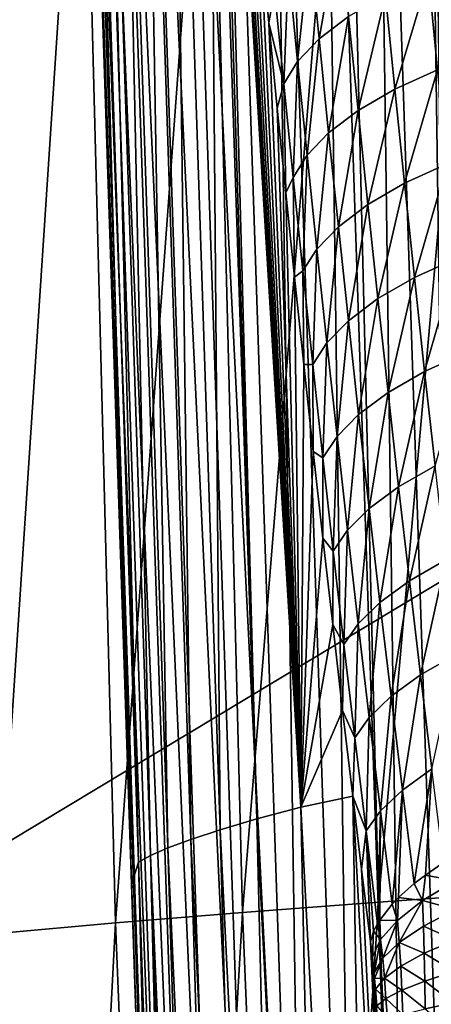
# Model space of a CAD drawing. Header units: metres. Extents: x -104 to 104, y -68 to 90.
# Tile 225 of 656: x -20.74 to -19.56, y 11.76 to 14.58. Entities that reach past the tile are written whole.
import ezdxf

# ---------------------------------------------------------------- set-up
doc = ezdxf.new("R2010")
doc.units = ezdxf.units.M
doc.layers.add('solid_FIT-BATH-153_SW0002', color=7, linetype='CONTINUOUS')

msp = doc.modelspace()

# ---------------------------------------------------------------- linework, layer by layer
at = {"layer": 'solid_FIT-BATH-153_SW0002'}
for points in [[(-20.029293, 17.004145, 12.947009), (-19.919287, 9.499231, 12.772763), (-20.17013, 17.000233, 12.861816)], [(-19.880835, 17.008606, 13.006645), (-19.778429, 9.502775, 12.857907), (-20.029293, 17.004145, 12.947009)], [(-20.029293, 17.004145, 12.947009), (-19.778429, 9.502775, 12.857907), (-19.919287, 9.499231, 12.772763)], [(-19.730785, 17.013411, 13.040672), (-19.629957, 9.506917, 12.917526), (-19.880835, 17.008606, 13.006645)], [(-19.880835, 17.008606, 13.006645), (-19.629957, 9.506917, 12.917526), (-19.778429, 9.502775, 12.857907)], [(-19.730785, 17.013411, 13.040672), (-19.585253, 16.991005, 13.05107), (-19.479904, 9.511457, 12.951573)], [(-19.730785, 17.013411, 13.040672), (-19.479904, 9.511457, 12.951573), (-19.629957, 9.506917, 12.917526)], [(-20.575834, 16.993862, 12.183574), (-20.32519, 9.494848, 12.094956), (-20.584486, 16.990541, 12.037413)], [(-20.574217, 16.680752, 12.034065), (-20.584486, 16.990541, 12.037413), (-20.32519, 9.494848, 12.094956)], [(-20.575834, 16.993862, 12.183574), (-20.293209, 9.493887, 12.245358), (-20.32519, 9.494848, 12.094956)], [(-20.543894, 16.993261, 12.334049), (-20.293209, 9.493887, 12.245358), (-20.575834, 16.993862, 12.183574)], [(-20.486359, 16.993565, 12.483325), (-20.23563, 9.493793, 12.394542), (-20.543894, 16.993261, 12.334049)], [(-20.543894, 16.993261, 12.334049), (-20.23563, 9.493793, 12.394542), (-20.293209, 9.493887, 12.245358)], [(-20.4032, 16.994837, 12.625365), (-20.152426, 9.494652, 12.536481), (-20.486359, 16.993565, 12.483325)], [(-20.486359, 16.993565, 12.483325), (-20.152426, 9.494652, 12.536481), (-20.23563, 9.493793, 12.394542)], [(-20.296743, 16.997074, 12.753522), (-20.045931, 9.496472, 12.664544), (-20.4032, 16.994837, 12.625365)], [(-20.4032, 16.994837, 12.625365), (-20.045931, 9.496472, 12.664544), (-20.152426, 9.494652, 12.536481)], [(-20.17013, 17.000233, 12.861816), (-19.919287, 9.499231, 12.772763), (-20.296743, 16.997074, 12.753522)], [(-20.296743, 16.997074, 12.753522), (-19.919287, 9.499231, 12.772763), (-20.045931, 9.496472, 12.664544)], [(-19.479904, 9.511457, 12.951573), (-19.585253, 16.991005, 13.05107), (-19.56469, 16.411324, 13.045181)], [(-20.561214, 16.288784, 12.029796), (-20.574217, 16.680752, 12.034065), (-20.32519, 9.494848, 12.094956)], [(-20.202604, 16.476013, 4.100037), (-20.305767, 16.442934, 5.310072), (-20.167318, 12.260099, 5.386538)], [(-20.202604, 16.476013, 4.100037), (-20.167318, 12.260099, 5.386538), (-20.062536, 12.290981, 4.196505)], [(-20.183395, 16.251055, 3.984631), (-20.202604, 16.476013, 4.100037), (-20.062536, 12.290981, 4.196505)], [(-20.305767, 16.442934, 5.310072), (-20.38954, 16.407185, 6.567752), (-20.251852, 12.232472, 6.617083)], [(-20.305767, 16.442934, 5.310072), (-20.251852, 12.232472, 6.617083), (-20.167318, 12.260099, 5.386538)], [(-18.886305, 14.05762, 13.019373), (-19.56469, 16.411324, 13.045181), (-18.974001, 16.051764, 13.041222)], [(-18.886305, 14.05762, 13.019373), (-19.562187, 16.340847, 13.044456), (-19.56469, 16.411324, 13.045181)], [(-19.479904, 9.511457, 12.951573), (-19.56469, 16.411324, 13.045181), (-19.562187, 16.340847, 13.044456)], [(-20.38954, 16.407185, 6.567752), (-20.455162, 16.374813, 7.866744), (-20.317856, 12.20797, 7.889189)], [(-20.38954, 16.407185, 6.567752), (-20.317856, 12.20797, 7.889189), (-20.251852, 12.232472, 6.617083)], [(-20.455162, 16.374813, 7.866744), (-20.504465, 16.345642, 9.20865), (-20.367176, 12.186418, 9.204391)], [(-20.455162, 16.374813, 7.866744), (-20.367176, 12.186418, 9.204391), (-20.317856, 12.20797, 7.889189)], [(-20.504465, 16.345642, 9.20865), (-20.539278, 16.319496, 10.595074), (-20.401665, 12.167647, 10.564222)], [(-20.504465, 16.345642, 9.20865), (-20.401665, 12.167647, 10.564222), (-20.367176, 12.186418, 9.204391)], [(-20.539278, 16.319496, 10.595074), (-20.561214, 16.288784, 12.029796), (-20.4217, 12.103377, 11.982196)], [(-20.539278, 16.319496, 10.595074), (-20.4217, 12.103377, 11.982196), (-20.401665, 12.167647, 10.564222)], [(-20.561214, 16.288784, 12.029796), (-20.333649, 9.486523, 11.948609), (-20.4217, 12.103377, 11.982196)], [(-20.32519, 9.494848, 12.094956), (-20.333649, 9.486523, 11.948609), (-20.561214, 16.288784, 12.029796)], [(-20.163883, 16.026506, 3.869174), (-20.183395, 16.251055, 3.984631), (-20.062536, 12.290981, 4.196505)], [(-20.163883, 16.026506, 3.869174), (-20.062536, 12.290981, 4.196505), (-19.936203, 12.32512, 3.047449)], [(-20.144056, 15.802281, 3.753656), (-20.163883, 16.026506, 3.869174), (-19.936203, 12.32512, 3.047449)], [(-20.121695, 15.5541, 3.625494), (-20.144056, 15.802281, 3.753656), (-19.936203, 12.32512, 3.047449)], [(-19.804001, 15.718354, -8.158627), (-19.385033, 15.754787, -8.81888), (-19.713661, 12.053167, -7.69651)], [(-19.385033, 15.754787, -8.81888), (-19.296732, 12.082745, -8.339621), (-19.713661, 12.053167, -7.69651)], [(-20.196083, 15.681469, -7.470267), (-19.804001, 15.718354, -8.158627), (-20.103821, 12.023282, -7.025783)], [(-19.804001, 15.718354, -8.158627), (-19.713661, 12.053167, -7.69651), (-20.103821, 12.023282, -7.025783)], [(-22.405212, 11.244178, 15.985926), (-15.038146, 15.678449, 16.034233), (-22.55687, 15.699444, 16.038012)], [(-14.936919, 11.234045, 15.983197), (-15.038146, 15.678449, 16.034233), (-22.405212, 11.244178, 15.985926)], [(-20.561554, 15.644286, -6.754419), (-20.196083, 15.681469, -7.470267), (-20.467482, 11.993221, -6.328019)], [(-20.196083, 15.681469, -7.470267), (-20.103821, 12.023282, -7.025783), (-20.467482, 11.993221, -6.328019)], [(-20.90102, 15.606962, -6.011748), (-20.561554, 15.644286, -6.754419), (-20.805229, 11.963117, -5.603843)], [(-20.561554, 15.644286, -6.754419), (-20.467482, 11.993221, -6.328019), (-20.805229, 11.963117, -5.603843)], [(-20.098959, 15.306817, 3.497431), (-20.121695, 15.5541, 3.625494), (-19.936203, 12.32512, 3.047449)], [(-20.075844, 15.060431, 3.369481), (-20.098959, 15.306817, 3.497431), (-19.936203, 12.32512, 3.047449)], [(-20.05234, 14.814945, 3.241657), (-20.075844, 15.060431, 3.369481), (-19.936203, 12.32512, 3.047449)], [(-19.825983, 14.857628, 2.668278), (-19.910572, 14.793249, 2.778869), (-19.884066, 14.524728, 2.639534)], [(-19.799595, 14.589011, 2.529273), (-19.825983, 14.857628, 2.668278), (-19.884066, 14.524728, 2.639534)], [(-20.028437, 14.570354, 3.113974), (-20.05234, 14.814945, 3.241657), (-19.936203, 12.32512, 3.047449)], [(-20.012005, 14.663895, 3.015429), (-20.05234, 14.814945, 3.241657), (-20.028437, 14.570354, 3.113974)], [(-19.910572, 14.793249, 2.778869), (-19.972181, 14.727996, 2.895981), (-19.945637, 14.459723, 2.756402)], [(-19.884066, 14.524728, 2.639534), (-19.910572, 14.793249, 2.778869), (-19.945637, 14.459723, 2.756402)], [(-19.433456, 14.751422, 2.284127), (-19.571123, 14.704918, 2.34722), (-19.544479, 14.435988, 2.208546)], [(-19.972181, 14.727996, 2.895981), (-20.012005, 14.663895, 3.015429), (-19.985493, 14.396007, 2.875691)], [(-19.945637, 14.459723, 2.756402), (-19.972181, 14.727996, 2.895981), (-19.985493, 14.396007, 2.875691)], [(-19.571123, 14.704918, 2.34722), (-19.694313, 14.649981, 2.430265), (-19.667402, 14.380887, 2.291176)], [(-19.544479, 14.435988, 2.208546), (-19.571123, 14.704918, 2.34722), (-19.667402, 14.380887, 2.291176)], [(-19.985493, 14.396007, 2.875691), (-20.012005, 14.663895, 3.015429), (-20.028437, 14.570354, 3.113974)], [(-19.694313, 14.649981, 2.430265), (-19.799595, 14.589011, 2.529273), (-19.772501, 14.319949, 2.389814)], [(-19.667402, 14.380887, 2.291176), (-19.694313, 14.649981, 2.430265), (-19.772501, 14.319949, 2.389814)], [(-19.799595, 14.589011, 2.529273), (-19.884066, 14.524728, 2.639534), (-19.85688, 14.255892, 2.499778)], [(-19.772501, 14.319949, 2.389814), (-19.799595, 14.589011, 2.529273), (-19.85688, 14.255892, 2.499778)], [(-20.004128, 14.326662, 2.986445), (-20.028437, 14.570354, 3.113974), (-19.936203, 12.32512, 3.047449)], [(-19.985493, 14.396007, 2.875691), (-20.028437, 14.570354, 3.113974), (-20.004128, 14.326662, 2.986445)], [(-19.884066, 14.524728, 2.639534), (-19.945637, 14.459723, 2.756402), (-19.918457, 14.191294, 2.616443)], [(-19.85688, 14.255892, 2.499778), (-19.884066, 14.524728, 2.639534), (-19.918457, 14.191294, 2.616443)], [(-19.945637, 14.459723, 2.756402), (-19.985493, 14.396007, 2.875691), (-19.958395, 14.128138, 2.735624)], [(-19.918457, 14.191294, 2.616443), (-19.945637, 14.459723, 2.756402), (-19.958395, 14.128138, 2.735624)], [(-19.544479, 14.435988, 2.208546), (-19.667402, 14.380887, 2.291176), (-19.639719, 14.111353, 2.151706)], [(-19.517073, 14.166568, 2.069488), (-19.544479, 14.435988, 2.208546), (-19.639719, 14.111353, 2.151706)], [(-19.985493, 14.396007, 2.875691), (-20.004128, 14.326662, 2.986445), (-19.979403, 14.083865, 2.859084)], [(-19.958395, 14.128138, 2.735624), (-19.985493, 14.396007, 2.875691), (-19.979403, 14.083865, 2.859084)], [(-19.667402, 14.380887, 2.291176), (-19.772501, 14.319949, 2.389814), (-19.744642, 14.050539, 2.249984)], [(-19.639719, 14.111353, 2.151706), (-19.667402, 14.380887, 2.291176), (-19.744642, 14.050539, 2.249984)], [(-19.979403, 14.083865, 2.859084), (-20.004128, 14.326662, 2.986445), (-19.936203, 12.32512, 3.047449)], [(-19.772501, 14.319949, 2.389814), (-19.85688, 14.255892, 2.499778), (-19.828959, 13.986828, 2.359667)], [(-19.744642, 14.050539, 2.249984), (-19.772501, 14.319949, 2.389814), (-19.828959, 13.986828, 2.359667)], [(-19.85688, 14.255892, 2.499778), (-19.918457, 14.191294, 2.616443), (-19.890587, 13.922776, 2.476154)], [(-19.828959, 13.986828, 2.359667), (-19.85688, 14.255892, 2.499778), (-19.890587, 13.922776, 2.476154)], [(-19.918457, 14.191294, 2.616443), (-19.958395, 14.128138, 2.735624), (-19.930676, 13.860332, 2.595257)], [(-19.890587, 13.922776, 2.476154), (-19.918457, 14.191294, 2.616443), (-19.930676, 13.860332, 2.595257)], [(-19.517073, 14.166568, 2.069488), (-19.639719, 14.111353, 2.151706), (-19.611271, 13.841716, 2.01193)], [(-19.488913, 13.897006, 1.930139), (-19.517073, 14.166568, 2.069488), (-19.611271, 13.841716, 2.01193)], [(-19.958395, 14.128138, 2.735624), (-19.979403, 14.083865, 2.859084), (-19.954252, 13.841965, 2.731905)], [(-19.930676, 13.860332, 2.595257), (-19.958395, 14.128138, 2.735624), (-19.954252, 13.841965, 2.731905)], [(-19.639719, 14.111353, 2.151706), (-19.744642, 14.050539, 2.249984), (-19.716026, 13.78108, 2.10984)], [(-19.611271, 13.841716, 2.01193), (-19.639719, 14.111353, 2.151706), (-19.716026, 13.78108, 2.10984)], [(-19.954252, 13.841965, 2.731905), (-19.979403, 14.083865, 2.859084), (-19.936203, 12.32512, 3.047449)], [(-19.744642, 14.050539, 2.249984), (-19.828959, 13.986828, 2.359667), (-19.800301, 13.71778, 2.219239)], [(-19.716026, 13.78108, 2.10984), (-19.744642, 14.050539, 2.249984), (-19.800301, 13.71778, 2.219239)], [(-19.828959, 13.986828, 2.359667), (-19.890587, 13.922776, 2.476154), (-19.86202, 13.654342, 2.335557)], [(-19.800301, 13.71778, 2.219239), (-19.828959, 13.986828, 2.359667), (-19.86202, 13.654342, 2.335557)], [(-19.890587, 13.922776, 2.476154), (-19.930676, 13.860332, 2.595257), (-19.902306, 13.592676, 2.4546)], [(-19.86202, 13.654342, 2.335557), (-19.890587, 13.922776, 2.476154), (-19.902306, 13.592676, 2.4546)], [(-19.488913, 13.897006, 1.930139), (-19.611271, 13.841716, 2.01193), (-19.582058, 13.572145, 1.871883)], [(-19.459997, 13.627481, 1.790539), (-19.488913, 13.897006, 1.930139), (-19.582058, 13.572145, 1.871883)], [(-19.930676, 13.860332, 2.595257), (-19.954252, 13.841965, 2.731905), (-19.927708, 13.591989, 2.600188)], [(-19.902306, 13.592676, 2.4546), (-19.930676, 13.860332, 2.595257), (-19.927708, 13.591989, 2.600188)], [(-19.927708, 13.591989, 2.600188), (-19.954252, 13.841965, 2.731905), (-19.936203, 12.32512, 3.047449)], [(-19.611271, 13.841716, 2.01193), (-19.716026, 13.78108, 2.10984), (-19.686646, 13.511723, 1.969405)], [(-19.582058, 13.572145, 1.871883), (-19.611271, 13.841716, 2.01193), (-19.686646, 13.511723, 1.969405)], [(-19.716026, 13.78108, 2.10984), (-19.800301, 13.71778, 2.219239), (-19.770895, 13.448868, 2.078511)], [(-19.686646, 13.511723, 1.969405), (-19.716026, 13.78108, 2.10984), (-19.770895, 13.448868, 2.078511)], [(-19.800301, 13.71778, 2.219239), (-19.86202, 13.654342, 2.335557), (-19.832737, 13.386074, 2.19466)], [(-19.770895, 13.448868, 2.078511), (-19.800301, 13.71778, 2.219239), (-19.832737, 13.386074, 2.19466)], [(-19.86202, 13.654342, 2.335557), (-19.902306, 13.592676, 2.4546), (-19.873264, 13.325209, 2.313659)], [(-19.832737, 13.386074, 2.19466), (-19.86202, 13.654342, 2.335557), (-19.873264, 13.325209, 2.313659)], [(-19.459997, 13.627481, 1.790539), (-19.582058, 13.572145, 1.871883), (-19.552038, 13.302475, 1.731527)], [(-19.900686, 13.342976, 2.468696), (-19.927708, 13.591989, 2.600188), (-19.936203, 12.32512, 3.047449)], [(-19.902306, 13.592676, 2.4546), (-19.927708, 13.591989, 2.600188), (-19.900686, 13.342976, 2.468696)], [(-19.873264, 13.325209, 2.313659), (-19.902306, 13.592676, 2.4546), (-19.900686, 13.342976, 2.468696)], [(-19.582058, 13.572145, 1.871883), (-19.686646, 13.511723, 1.969405), (-19.656464, 13.242314, 1.828654)], [(-19.552038, 13.302475, 1.731527), (-19.582058, 13.572145, 1.871883), (-19.656464, 13.242314, 1.828654)], [(-19.686646, 13.511723, 1.969405), (-19.770895, 13.448868, 2.078511), (-19.740707, 13.179965, 1.937468)], [(-19.656464, 13.242314, 1.828654), (-19.686646, 13.511723, 1.969405), (-19.740707, 13.179965, 1.937468)], [(-19.770895, 13.448868, 2.078511), (-19.832737, 13.386074, 2.19466), (-19.802706, 13.117882, 2.05346)], [(-19.740707, 13.179965, 1.937468), (-19.770895, 13.448868, 2.078511), (-19.802706, 13.117882, 2.05346)], [(-19.832737, 13.386074, 2.19466), (-19.873264, 13.325209, 2.313659), (-19.843515, 13.057882, 2.172439)], [(-19.802706, 13.117882, 2.05346), (-19.832737, 13.386074, 2.19466), (-19.843515, 13.057882, 2.172439)], [(-19.873177, 13.094927, 2.337445), (-19.900686, 13.342976, 2.468696), (-19.936203, 12.32512, 3.047449)], [(-19.873264, 13.325209, 2.313659), (-19.900686, 13.342976, 2.468696), (-19.873177, 13.094927, 2.337445)], [(-19.843515, 13.057882, 2.172439), (-19.873264, 13.325209, 2.313659), (-19.873177, 13.094927, 2.337445)], [(-19.552038, 13.302475, 1.731527), (-19.656464, 13.242314, 1.828654), (-19.62546, 12.972889, 1.68764)], [(-19.521193, 13.032745, 1.590914), (-19.552038, 13.302475, 1.731527), (-19.62546, 12.972889, 1.68764)], [(-19.656464, 13.242314, 1.828654), (-19.740707, 13.179965, 1.937468), (-19.709713, 12.911097, 1.796158)], [(-19.62546, 12.972889, 1.68764), (-19.656464, 13.242314, 1.828654), (-19.709713, 12.911097, 1.796158)], [(-19.740707, 13.179965, 1.937468), (-19.802706, 13.117882, 2.05346), (-19.771894, 12.849779, 1.911997)], [(-19.709713, 12.911097, 1.796158), (-19.740707, 13.179965, 1.937468), (-19.771894, 12.849779, 1.911997)], [(-19.802706, 13.117882, 2.05346), (-19.843515, 13.057882, 2.172439), (-19.81303, 12.790706, 2.030964)], [(-19.771894, 12.849779, 1.911997), (-19.802706, 13.117882, 2.05346), (-19.81303, 12.790706, 2.030964)], [(-19.845171, 12.847841, 2.20645), (-19.873177, 13.094927, 2.337445), (-19.936203, 12.32512, 3.047449)], [(-19.843515, 13.057882, 2.172439), (-19.873177, 13.094927, 2.337445), (-19.845171, 12.847841, 2.20645)], [(-19.81303, 12.790706, 2.030964), (-19.843515, 13.057882, 2.172439), (-19.845171, 12.847841, 2.20645)], [(-19.521193, 13.032745, 1.590914), (-19.62546, 12.972889, 1.68764), (-19.593618, 12.703592, 1.546446)], [(-19.489508, 12.763124, 1.450139), (-19.521193, 13.032745, 1.590914), (-19.593618, 12.703592, 1.546446)], [(-19.62546, 12.972889, 1.68764), (-19.709713, 12.911097, 1.796158), (-19.677896, 12.642381, 1.654651)], [(-19.593618, 12.703592, 1.546446), (-19.62546, 12.972889, 1.68764), (-19.677896, 12.642381, 1.654651)], [(-19.709713, 12.911097, 1.796158), (-19.771894, 12.849779, 1.911997), (-19.740286, 12.581852, 1.770321)], [(-19.677896, 12.642381, 1.654651), (-19.709713, 12.911097, 1.796158), (-19.740286, 12.581852, 1.770321)], [(-19.816658, 12.601719, 2.075726), (-19.845171, 12.847841, 2.20645), (-19.936203, 12.32512, 3.047449)], [(-19.81303, 12.790706, 2.030964), (-19.845171, 12.847841, 2.20645), (-19.816658, 12.601719, 2.075726)], [(-19.771894, 12.849779, 1.911997), (-19.81303, 12.790706, 2.030964), (-19.781778, 12.523722, 1.889264)], [(-19.740286, 12.581852, 1.770321), (-19.771894, 12.849779, 1.911997), (-19.781778, 12.523722, 1.889264)], [(-19.781778, 12.523722, 1.889264), (-19.81303, 12.790706, 2.030964), (-19.816658, 12.601719, 2.075726)], [(-19.489508, 12.763124, 1.450139), (-19.593618, 12.703592, 1.546446), (-19.560919, 12.434484, 1.405108)], [(-19.593618, 12.703592, 1.546446), (-19.677896, 12.642381, 1.654651), (-19.645231, 12.373866, 1.512979)], [(-19.560919, 12.434484, 1.405108), (-19.593618, 12.703592, 1.546446), (-19.645231, 12.373866, 1.512979)], [(-19.677896, 12.642381, 1.654651), (-19.740286, 12.581852, 1.770321), (-19.707851, 12.314133, 1.628457)], [(-19.645231, 12.373866, 1.512979), (-19.677896, 12.642381, 1.654651), (-19.707851, 12.314133, 1.628457)], [(-19.816658, 12.601719, 2.075726), (-19.936203, 12.32512, 3.047449), (-19.787626, 12.356561, 1.945287)], [(-19.781778, 12.523722, 1.889264), (-19.816658, 12.601719, 2.075726), (-19.787626, 12.356561, 1.945287)], [(-19.740286, 12.581852, 1.770321), (-19.781778, 12.523722, 1.889264), (-19.749731, 12.256948, 1.747356)], [(-19.707851, 12.314133, 1.628457), (-19.740286, 12.581852, 1.770321), (-19.749731, 12.256948, 1.747356)], [(-19.749731, 12.256948, 1.747356), (-19.781778, 12.523722, 1.889264), (-19.787626, 12.356561, 1.945287)], [(-19.560919, 12.434484, 1.405108), (-19.645231, 12.373866, 1.512979), (-19.611462, 12.105861, 1.370674)], [(-19.560919, 12.434484, 1.405108), (-19.611462, 12.105861, 1.370674), (-19.579691, 12.130341, 1.325591)], [(-19.560919, 12.434484, 1.405108), (-19.579691, 12.130341, 1.325591), (-19.527424, 12.165915, 1.263031)], [(-19.787626, 12.356561, 1.945287), (-19.936203, 12.32512, 3.047449), (-19.715921, 8.116001, 2.627882)], [(-19.787626, 12.356561, 1.945287), (-19.715921, 8.116001, 2.627882), (-19.563114, 8.142013, 1.63362)], [(-19.762348, 12.14743, 1.83385), (-19.787626, 12.356561, 1.945287), (-19.563114, 8.142013, 1.63362)], [(-19.749731, 12.256948, 1.747356), (-19.787626, 12.356561, 1.945287), (-19.762348, 12.14743, 1.83385)], [(-19.645231, 12.373866, 1.512979), (-19.707851, 12.314133, 1.628457), (-19.674337, 12.04701, 1.485694)], [(-19.645231, 12.373866, 1.512979), (-19.674337, 12.04701, 1.485694), (-19.656321, 12.065782, 1.448)], [(-19.645231, 12.373866, 1.512979), (-19.656321, 12.065782, 1.448), (-19.611462, 12.105861, 1.370674)], [(-19.936203, 12.32512, 3.047449), (-20.062536, 12.290981, 4.196505), (-19.847872, 8.092373, 3.659866)], [(-19.936203, 12.32512, 3.047449), (-19.847872, 8.092373, 3.659866), (-19.715921, 8.116001, 2.627882)], [(-19.707851, 12.314133, 1.628457), (-19.749731, 12.256948, 1.747356), (-19.716936, 11.99052, 1.604954)], [(-19.707851, 12.314133, 1.628457), (-19.716936, 11.99052, 1.604954), (-19.710215, 12.001246, 1.581616)], [(-19.707851, 12.314133, 1.628457), (-19.710215, 12.001246, 1.581616), (-19.674337, 12.04701, 1.485694)], [(-20.062536, 12.290981, 4.196505), (-20.167318, 12.260099, 5.386538), (-19.959948, 8.071342, 4.72873)], [(-20.062536, 12.290981, 4.196505), (-19.959948, 8.071342, 4.72873), (-19.847872, 8.092373, 3.659866)], [(-20.167318, 12.260099, 5.386538), (-20.251852, 12.232472, 6.617083), (-20.053158, 8.052902, 5.83383)], [(-20.167318, 12.260099, 5.386538), (-20.053158, 8.052902, 5.83383), (-19.959948, 8.071342, 4.72873)], [(-19.749731, 12.256948, 1.747356), (-19.762348, 12.14743, 1.83385), (-19.736677, 11.939008, 1.722643)], [(-19.749731, 12.256948, 1.747356), (-19.736677, 11.939008, 1.722643), (-19.728149, 11.969633, 1.651363)], [(-19.749731, 12.256948, 1.747356), (-19.728149, 11.969633, 1.651363), (-19.716936, 11.99052, 1.604954)], [(-20.251852, 12.232472, 6.617083), (-20.317856, 12.20797, 7.889189), (-20.128616, 8.037024, 6.974874)], [(-20.251852, 12.232472, 6.617083), (-20.128616, 8.037024, 6.974874), (-20.053158, 8.052902, 5.83383)], [(-20.367176, 12.186418, 9.204391), (-20.401665, 12.167647, 10.564222), (-20.263472, 8.003487, 10.624086)], [(-20.317856, 12.20797, 7.889189), (-20.367176, 12.186418, 9.204391), (-20.187788, 8.023586, 8.152799)], [(-20.367176, 12.186418, 9.204391), (-20.263472, 8.003487, 10.624086), (-20.232225, 8.012453, 9.368802)], [(-20.367176, 12.186418, 9.204391), (-20.232225, 8.012453, 9.368802), (-20.187788, 8.023586, 8.152799)], [(-20.317856, 12.20797, 7.889189), (-20.187788, 8.023586, 8.152799), (-20.128616, 8.037024, 6.974874)], [(-20.401665, 12.167647, 10.564222), (-20.4217, 12.103377, 11.982196), (-20.333649, 9.486523, 11.948609)], [(-20.401665, 12.167647, 10.564222), (-20.282091, 7.965158, 11.927042), (-20.263472, 8.003487, 10.624086)], [(-20.321419, 9.1249, 11.943593), (-20.282091, 7.965158, 11.927042), (-20.401665, 12.167647, 10.564222)], [(-20.333649, 9.486523, 11.948609), (-20.321419, 9.1249, 11.943593), (-20.401665, 12.167647, 10.564222)], [(-19.492962, 12.11412, 1.206647), (-19.527424, 12.165915, 1.263031), (-19.579691, 12.130341, 1.325591)], [(-19.736677, 11.939008, 1.722643), (-19.762348, 12.14743, 1.83385), (-19.563114, 8.142013, 1.63362)], [(-19.588087, 12.057106, 1.321288), (-19.579691, 12.130341, 1.325591), (-19.611462, 12.105861, 1.370674)], [(-19.588087, 12.057106, 1.321288), (-19.492962, 12.11412, 1.206647), (-19.579691, 12.130341, 1.325591)], [(-19.588087, 12.057106, 1.321288), (-19.611462, 12.105861, 1.370674), (-19.656321, 12.065782, 1.448)], [(-19.493328, 12.031899, 1.189085), (-19.492962, 12.11412, 1.206647), (-19.588087, 12.057106, 1.321288)], [(-19.557142, 8.363327, -7.342584), (-19.713661, 12.053167, -7.69651), (-19.296732, 12.082745, -8.339621)], [(-19.951756, 8.341329, -6.688342), (-20.103821, 12.023282, -7.025783), (-19.713661, 12.053167, -7.69651)], [(-19.557142, 8.363327, -7.342584), (-19.951756, 8.341329, -6.688342), (-19.713661, 12.053167, -7.69651)], [(-19.659756, 12.000318, 1.445547), (-19.674337, 12.04701, 1.485694), (-19.710215, 12.001246, 1.581616)], [(-19.659756, 12.000318, 1.445547), (-19.656321, 12.065782, 1.448), (-19.674337, 12.04701, 1.485694)], [(-19.659756, 12.000318, 1.445547), (-19.588087, 12.057106, 1.321288), (-19.656321, 12.065782, 1.448)], [(-19.654346, 11.937073, 1.428212), (-19.588087, 12.057106, 1.321288), (-19.659756, 12.000318, 1.445547)], [(-19.584831, 11.984257, 1.304207), (-19.588087, 12.057106, 1.321288), (-19.654346, 11.937073, 1.428212)], [(-19.493328, 12.031899, 1.189085), (-19.588087, 12.057106, 1.321288), (-19.584831, 11.984257, 1.304207)], [(-20.319624, 8.319278, -6.007111), (-20.467482, 11.993221, -6.328019), (-20.103821, 12.023282, -7.025783)], [(-19.951756, 8.341329, -6.688342), (-20.319624, 8.319278, -6.007111), (-20.103821, 12.023282, -7.025783)], [(-19.493328, 12.031899, 1.189085), (-19.584831, 11.984257, 1.304207), (-19.494673, 11.944283, 1.174725)], [(-20.661268, 8.297283, -5.299488), (-20.805229, 11.963117, -5.603843), (-20.467482, 11.993221, -6.328019)], [(-20.319624, 8.319278, -6.007111), (-20.661268, 8.297283, -5.299488), (-20.467482, 11.993221, -6.328019)], [(-19.707993, 11.945891, 1.573643), (-19.716936, 11.99052, 1.604954), (-19.728149, 11.969633, 1.651363)], [(-19.707993, 11.945891, 1.573643), (-19.710215, 12.001246, 1.581616), (-19.716936, 11.99052, 1.604954)], [(-19.707993, 11.945891, 1.573643), (-19.659756, 12.000318, 1.445547), (-19.710215, 12.001246, 1.581616)], [(-19.701963, 11.892, 1.555764), (-19.659756, 12.000318, 1.445547), (-19.707993, 11.945891, 1.573643)], [(-19.654346, 11.937073, 1.428212), (-19.659756, 12.000318, 1.445547), (-19.701963, 11.892, 1.555764)], [(-19.584831, 11.984257, 1.304207), (-19.654346, 11.937073, 1.428212), (-19.582691, 11.906526, 1.289961)], [(-19.584831, 11.984257, 1.304207), (-19.582691, 11.906526, 1.289961), (-19.494673, 11.944283, 1.174725)], [(-20.661268, 8.297283, -5.299488), (-20.97743, 8.275452, -4.566101), (-20.805229, 11.963117, -5.603843)], [(-19.728149, 11.969633, 1.651363), (-19.736677, 11.939008, 1.722643), (-19.731512, 11.895199, 1.701117)], [(-19.707993, 11.945891, 1.573643), (-19.728149, 11.969633, 1.651363), (-19.731512, 11.895199, 1.701117)], [(-19.731512, 11.895199, 1.701117), (-19.736677, 11.939008, 1.722643), (-19.563114, 8.142013, 1.63362)], [(-19.707993, 11.945891, 1.573643), (-19.731512, 11.895199, 1.701117), (-19.726772, 11.850139, 1.682726)], [(-19.701963, 11.892, 1.555764), (-19.707993, 11.945891, 1.573643), (-19.726772, 11.850139, 1.682726)], [(-19.654346, 11.937073, 1.428212), (-19.701963, 11.892, 1.555764), (-19.696846, 11.835252, 1.540732)], [(-19.654346, 11.937073, 1.428212), (-19.696846, 11.835252, 1.540732), (-19.650084, 11.869772, 1.413596)], [(-19.654346, 11.937073, 1.428212), (-19.650084, 11.869772, 1.413596), (-19.582691, 11.906526, 1.289961)], [(-19.494673, 11.944283, 1.174725), (-19.582691, 11.906526, 1.289961), (-19.497053, 11.854095, 1.166136)], [(-19.582691, 11.906526, 1.289961), (-19.650084, 11.869772, 1.413596), (-19.581617, 11.826441, 1.280742)], [(-19.582691, 11.906526, 1.289961), (-19.581617, 11.826441, 1.280742), (-19.497053, 11.854095, 1.166136)], [(-19.726772, 11.850139, 1.682726), (-19.731512, 11.895199, 1.701117), (-19.563114, 8.142013, 1.63362)], [(-19.701963, 11.892, 1.555764), (-19.726772, 11.850139, 1.682726), (-19.725222, 11.834141, 1.677056)], [(-19.701963, 11.892, 1.555764), (-19.725222, 11.834141, 1.677056), (-19.696846, 11.835252, 1.540732)], [(-19.650084, 11.869772, 1.413596), (-19.696846, 11.835252, 1.540732), (-19.646837, 11.800428, 1.403338)], [(-19.650084, 11.869772, 1.413596), (-19.646837, 11.800428, 1.403338), (-19.581617, 11.826441, 1.280742)], [(-19.725222, 11.834141, 1.677056), (-19.726772, 11.850139, 1.682726), (-19.563114, 8.142013, 1.63362)], [(-19.497053, 11.854095, 1.166136), (-19.581617, 11.826441, 1.280742), (-19.499638, 11.764708, 1.164831)], [(-19.696846, 11.835252, 1.540732), (-19.725222, 11.834141, 1.677056), (-19.722466, 11.803802, 1.667489)], [(-19.722466, 11.803802, 1.667489), (-19.725222, 11.834141, 1.677056), (-19.563114, 8.142013, 1.63362)], [(-19.696846, 11.835252, 1.540732), (-19.722466, 11.803802, 1.667489), (-19.692541, 11.776908, 1.529463)], [(-19.696846, 11.835252, 1.540732), (-19.692541, 11.776908, 1.529463), (-19.646837, 11.800428, 1.403338)], [(-19.581617, 11.826441, 1.280742), (-19.646837, 11.800428, 1.403338), (-19.580732, 11.746984, 1.277918)], [(-19.581617, 11.826441, 1.280742), (-19.580732, 11.746984, 1.277918), (-19.499638, 11.764708, 1.164831)], [(-19.718596, 11.756228, 1.655394), (-19.722466, 11.803802, 1.667489), (-19.563114, 8.142013, 1.63362)], [(-19.692541, 11.776908, 1.529463), (-19.722466, 11.803802, 1.667489), (-19.718596, 11.756228, 1.655394)], [(-19.646837, 11.800428, 1.403338), (-19.692541, 11.776908, 1.529463), (-19.643808, 11.731387, 1.398514)], [(-19.646837, 11.800428, 1.403338), (-19.643808, 11.731387, 1.398514), (-19.580732, 11.746984, 1.277918)], [(-19.692541, 11.776908, 1.529463), (-19.718596, 11.756228, 1.655394), (-19.688559, 11.718404, 1.522596)], [(-19.692541, 11.776908, 1.529463), (-19.688559, 11.718404, 1.522596), (-19.643808, 11.731387, 1.398514)], [(-19.499638, 11.764708, 1.164831), (-19.580732, 11.746984, 1.277918), (-19.502205, 11.680063, 1.170413)]]:
    msp.add_3dface(points, dxfattribs=at)

doc.saveas('drawing.dxf')
